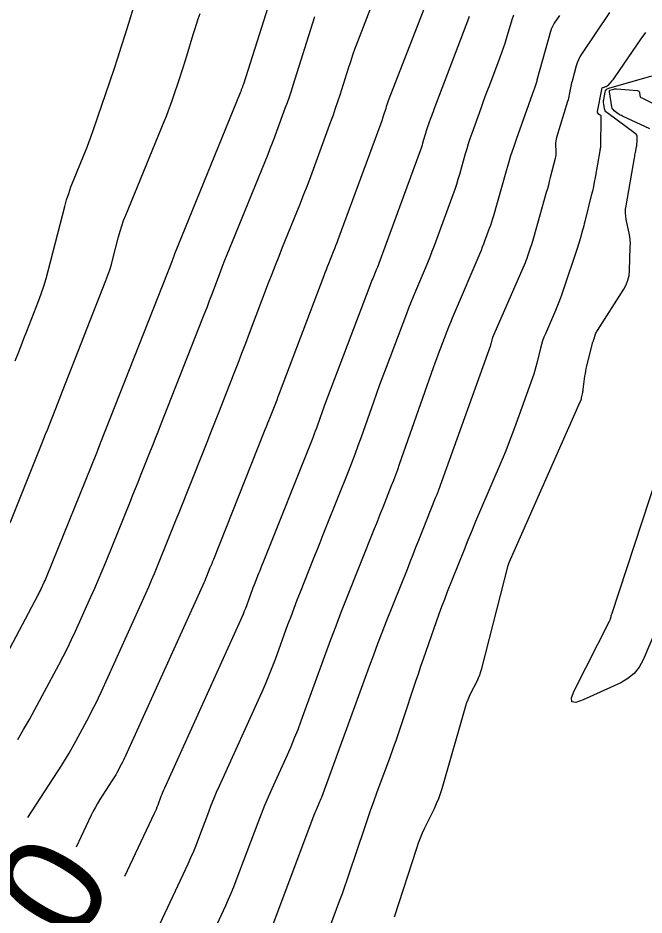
# Model space of a CAD drawing. Extents: x 658976 to 668721, y 639543 to 647196.
# Drawn here: x 662556.3 to 662592.9, y 642246.8 to 642299.2 of the extents above; entities that cross this region are included whole.
import ezdxf

# ---------------------------------------------------------------- set-up
doc = ezdxf.new("R2010")
doc.units = 0
for name, color, linetype in [('Ex_Contour Labels', 7, 'Continuous'), ('Ex_Major Contours', 7, 'Continuous'), ('Ex_Minor Contours', 7, 'Continuous')]:
    doc.layers.add(name, color=color, linetype=linetype)

msp = doc.modelspace()

# ---------------------------------------------------------------- linework, layer by layer
at = {"layer": 'Ex_Major Contours'}
for points in [[(662556.143, 642279.133), (662556.315, 642279.567), (662556.486, 642280.001), (662556.657, 642280.435), (662556.827, 642280.87), (662557.506, 642282.609), (662557.669, 642283.046), (662557.819, 642283.487), (662557.955, 642283.932), (662558.077, 642284.382), (662559.043, 642288.144), (662559.149, 642288.529), (662559.268, 642288.91), (662559.4, 642289.287), (662559.545, 642289.659), (662560.153, 642291.139), (662560.302, 642291.51), (662560.445, 642291.884), (662560.583, 642292.259), (662560.714, 642292.637), (662561.915, 642296.175), (662562.138, 642296.841), (662562.355, 642297.509), (662562.567, 642298.178), (662562.774, 642298.849), (662563.831, 642302.334)], [(662580.444, 642300.847), (662577.929, 642294.311), (662577.888, 642294.202), (662577.849, 642294.093), (662577.812, 642293.982), (662577.776, 642293.872), (662577.635, 642293.427), (662577.599, 642293.316), (662577.562, 642293.206), (662577.524, 642293.096), (662577.484, 642292.986), (662574.984, 642286.194), (662574.919, 642286.018), (662574.852, 642285.843), (662574.784, 642285.668), (662574.714, 642285.494), (662574.431, 642284.799), (662574.361, 642284.625), (662574.292, 642284.451), (662574.224, 642284.276), (662574.157, 642284.101), (662571.563, 642277.23), (662571.489, 642277.035), (662571.414, 642276.84), (662571.338, 642276.645), (662571.262, 642276.451), (662570.957, 642275.673), (662570.88, 642275.479), (662570.804, 642275.284), (662570.727, 642275.09), (662570.65, 642274.896), (662567.719, 642267.532), (662567.669, 642267.406), (662567.619, 642267.28), (662567.568, 642267.154), (662567.517, 642267.029), (662567.314, 642266.526), (662567.263, 642266.401), (662567.21, 642266.276), (662567.156, 642266.152), (662567.101, 642266.028), (662562.587, 642256.057), (662562.529, 642255.93), (662562.468, 642255.805), (662562.406, 642255.681), (662562.341, 642255.557), (662562.079, 642255.066), (662562.013, 642254.944), (662561.943, 642254.823), (662561.872, 642254.704), (662561.797, 642254.587), (662561.094, 642253.498), (662560.956, 642253.276), (662560.825, 642253.049), (662560.701, 642252.818), (662560.585, 642252.583), (662559.709, 642250.724)], [(662592.948, 642298.316), (662592.672, 642297.937), (662591.162, 642295.723), (662591.12, 642295.663), (662591.075, 642295.604), (662591.029, 642295.546), (662590.982, 642295.489), (662590.742, 642295.214), (662590.715, 642295.186), (662590.684, 642295.163), (662590.65, 642295.145), (662590.613, 642295.131), (662590.46, 642295.087), (662590.426, 642295.072), (662590.399, 642295.051), (662590.38, 642295.022), (662590.369, 642294.986), (662590.129, 642293.694), (662590.128, 642293.687), (662590.128, 642293.679), (662590.128, 642293.671), (662590.129, 642293.664), (662590.134, 642293.633), (662590.136, 642293.626), (662590.139, 642293.619), (662590.143, 642293.613), (662590.149, 642293.608), (662590.295, 642293.501), (662590.318, 642293.48), (662590.335, 642293.455), (662590.344, 642293.428), (662590.347, 642293.397), (662590.313, 642291.613), (662590.312, 642291.596), (662590.31, 642291.578), (662590.308, 642291.561), (662590.305, 642291.544), (662590.292, 642291.475), (662590.289, 642291.458), (662590.286, 642291.441), (662590.282, 642291.424), (662590.279, 642291.407), (662590.005, 642289.84), (662589.956, 642289.573), (662589.902, 642289.308), (662589.844, 642289.043), (662589.781, 642288.78), (662589.406, 642287.265), (662589.374, 642287.138), (662589.341, 642287.011), (662589.307, 642286.885), (662589.272, 642286.759), (662589.128, 642286.254), (662589.092, 642286.129), (662589.054, 642286.003), (662589.015, 642285.878), (662588.974, 642285.754), (662588.147, 642283.266), (662588.042, 642282.963), (662587.931, 642282.662), (662587.813, 642282.364), (662587.689, 642282.069), (662587.1, 642280.715), (662587.015, 642280.508), (662586.939, 642280.298), (662586.872, 642280.085), (662586.815, 642279.869), (662586.602, 642278.998), (662586.546, 642278.781), (662586.485, 642278.565), (662586.418, 642278.352), (662586.345, 642278.14), (662585.377, 642275.431), (662585.187, 642274.91), (662584.989, 642274.393), (662584.783, 642273.878), (662584.57, 642273.367), (662583.262, 642270.297), (662583.03, 642269.748), (662582.801, 642269.197), (662582.576, 642268.645), (662582.354, 642268.092), (662581.375, 642265.627), (662581.206, 642265.196), (662581.042, 642264.763), (662580.882, 642264.328), (662580.727, 642263.892), (662580.117, 642262.144), (662579.965, 642261.706), (662579.815, 642261.268), (662579.667, 642260.83), (662579.521, 642260.391), (662578.744, 642258.04), (662578.568, 642257.516), (662578.388, 642256.993), (662578.203, 642256.472), (662578.014, 642255.952), (662577.249, 642253.876), (662577.06, 642253.357), (662576.874, 642252.836), (662576.693, 642252.313), (662576.515, 642251.789), (662575.645, 642249.191), (662575.51, 642248.792), (662575.37, 642248.394), (662575.228, 642247.997), (662575.082, 642247.602), (662574.49, 642246.023)]]:
    msp.add_lwpolyline(points, dxfattribs=at)
at = {"layer": 'Ex_Minor Contours'}
for points in [[(662554.216, 642259.31), (662557.476, 642265.425), (662557.526, 642265.519), (662557.574, 642265.615), (662557.621, 642265.711), (662557.665, 642265.808), (662557.842, 642266.198), (662557.886, 642266.296), (662557.928, 642266.394), (662557.97, 642266.493), (662558.01, 642266.592), (662560.905, 642273.757), (662560.926, 642273.809), (662560.947, 642273.861), (662560.968, 642273.913), (662560.988, 642273.965), (662561.071, 642274.173), (662561.092, 642274.225), (662561.113, 642274.277), (662561.133, 642274.33), (662561.154, 642274.382), (662565.32, 642284.99), (662565.332, 642285.02), (662565.343, 642285.049), (662565.354, 642285.078), (662565.365, 642285.107), (662565.41, 642285.225), (662565.421, 642285.254), (662565.432, 642285.283), (662565.444, 642285.312), (662565.455, 642285.342), (662569.3, 642294.801), (662569.317, 642294.843), (662569.334, 642294.886), (662569.35, 642294.929), (662569.366, 642294.972), (662569.43, 642295.144), (662569.445, 642295.187), (662569.46, 642295.23), (662569.475, 642295.274), (662569.489, 642295.317), (662571.823, 642302.699)], [(662556.885, 642252.448), (662558.864, 642255.511), (662559.082, 642255.856), (662559.292, 642256.204), (662559.495, 642256.558), (662559.69, 642256.915), (662560.457, 642258.354), (662560.646, 642258.715), (662560.829, 642259.079), (662561.006, 642259.446), (662561.177, 642259.816), (662563.767, 642265.538), (662563.941, 642265.927), (662564.111, 642266.318), (662564.276, 642266.71), (662564.438, 642267.104), (662565.076, 642268.684), (662565.235, 642269.079), (662565.394, 642269.474), (662565.552, 642269.869), (662565.71, 642270.265), (662567.114, 642273.794), (662567.344, 642274.371), (662567.572, 642274.949), (662567.801, 642275.527), (662568.028, 642276.105), (662568.937, 642278.419), (662569.163, 642278.998), (662569.387, 642279.577), (662569.61, 642280.158), (662569.83, 642280.739), (662570.944, 642283.687), (662571.142, 642284.207), (662571.344, 642284.726), (662571.548, 642285.244), (662571.757, 642285.761), (662572.595, 642287.824), (662572.803, 642288.341), (662573.006, 642288.86), (662573.205, 642289.38), (662573.4, 642289.902), (662574.58, 642293.109), (662574.72, 642293.495), (662574.855, 642293.883), (662574.985, 642294.272), (662575.111, 642294.663), (662575.606, 642296.228), (662575.733, 642296.619), (662575.866, 642297.007), (662576.004, 642297.393), (662576.149, 642297.777), (662577.442, 642301.141)], [(662555.85, 642269.669), (662557.723, 642274.347), (662557.823, 642274.597), (662557.922, 642274.848), (662558.022, 642275.098), (662558.122, 642275.349), (662558.519, 642276.351), (662558.618, 642276.601), (662558.717, 642276.852), (662558.816, 642277.103), (662558.914, 642277.354), (662561.438, 642283.819), (662561.555, 642284.131), (662561.662, 642284.446), (662561.759, 642284.764), (662561.847, 642285.086), (662562.178, 642286.378), (662562.266, 642286.699), (662562.366, 642287.017), (662562.476, 642287.331), (662562.597, 642287.641), (662564.842, 642293.109), (662564.97, 642293.426), (662565.092, 642293.745), (662565.21, 642294.066), (662565.322, 642294.389), (662565.773, 642295.719), (662565.876, 642296.025), (662565.976, 642296.332), (662566.073, 642296.64), (662566.169, 642296.949), (662566.544, 642298.187), (662566.639, 642298.496), (662566.736, 642298.804), (662566.835, 642299.112), (662566.936, 642299.418)], [(662585.238, 642299.324), (662585.148, 642299.051), (662584.813, 642297.949), (662584.727, 642297.674), (662584.636, 642297.401), (662584.541, 642297.13), (662584.441, 642296.86), (662583.828, 642295.24), (662583.7, 642294.899), (662583.574, 642294.558), (662583.449, 642294.216), (662583.326, 642293.873), (662582.799, 642292.402), (662582.697, 642292.108), (662582.6, 642291.813), (662582.508, 642291.516), (662582.421, 642291.217), (662582.083, 642290.02), (662581.996, 642289.721), (662581.903, 642289.425), (662581.805, 642289.13), (662581.7, 642288.837), (662580.605, 642285.849), (662580.479, 642285.514), (662580.35, 642285.181), (662580.216, 642284.85), (662580.078, 642284.521), (662579.516, 642283.207), (662579.378, 642282.878), (662579.243, 642282.547), (662579.111, 642282.215), (662578.983, 642281.882), (662577.797, 642278.741), (662577.607, 642278.235), (662577.421, 642277.727), (662577.237, 642277.219), (662577.056, 642276.709), (662576.339, 642274.669), (662576.157, 642274.16), (662575.97, 642273.653), (662575.777, 642273.148), (662575.58, 642272.645), (662574.303, 642269.445), (662574.112, 642268.968), (662573.922, 642268.49), (662573.732, 642268.012), (662573.542, 642267.535), (662572.784, 642265.624), (662572.596, 642265.145), (662572.411, 642264.665), (662572.23, 642264.184), (662572.053, 642263.702), (662571.32, 642261.689), (662571.134, 642261.195), (662570.94, 642260.704), (662570.736, 642260.217), (662570.522, 642259.734), (662568.054, 642254.283), (662567.888, 642253.909), (662567.729, 642253.531), (662567.576, 642253.152), (662567.429, 642252.769), (662566.854, 642251.234), (662566.707, 642250.852), (662566.552, 642250.473), (662566.389, 642250.098), (662566.219, 642249.725), (662564.427, 642245.904)], [(662587.916, 642299.306), (662587.618, 642298.858), (662587.548, 642298.743), (662587.488, 642298.625), (662587.437, 642298.502), (662587.396, 642298.374), (662586.604, 642295.524), (662586.602, 642295.516), (662586.601, 642295.508), (662586.598, 642295.491), (662586.596, 642295.483), (662586.594, 642295.475), (662586.499, 642295.167), (662586.483, 642295.115), (662586.466, 642295.062), (662586.448, 642295.01), (662586.43, 642294.958), (662585.396, 642292.067), (662585.23, 642291.591), (662585.072, 642291.111), (662584.923, 642290.629), (662584.782, 642290.145), (662584.066, 642287.605), (662584.011, 642287.417), (662583.952, 642287.231), (662583.89, 642287.045), (662583.825, 642286.861), (662583.555, 642286.126), (662583.487, 642285.943), (662583.416, 642285.761), (662583.343, 642285.58), (662583.267, 642285.399), (662581.768, 642281.89), (662581.658, 642281.63), (662581.551, 642281.368), (662581.447, 642281.105), (662581.345, 642280.841), (662580.945, 642279.782), (662580.846, 642279.517), (662580.749, 642279.252), (662580.652, 642278.985), (662580.558, 642278.719), (662578.573, 642273.075), (662578.46, 642272.759), (662578.344, 642272.444), (662578.225, 642272.13), (662578.102, 642271.818), (662577.604, 642270.57), (662577.48, 642270.259), (662577.356, 642269.947), (662577.232, 642269.635), (662577.108, 642269.323), (662575.475, 642265.211), (662575.165, 642264.42), (662574.86, 642263.628), (662574.561, 642262.833), (662574.268, 642262.036), (662572.827, 642258.081), (662572.639, 642257.578), (662572.44, 642257.078), (662572.233, 642256.583), (662572.016, 642256.091), (662571.128, 642254.131), (662570.91, 642253.64), (662570.701, 642253.145), (662570.5, 642252.646), (662570.307, 642252.144), (662569.037, 642248.75), (662568.895, 642248.382), (662568.745, 642248.016), (662568.588, 642247.653), (662568.424, 642247.294), (662567.753, 642245.862)], [(662590.837, 642299.478), (662589.217, 642297.047), (662589.119, 642296.887), (662589.035, 642296.721), (662588.964, 642296.548), (662588.907, 642296.37), (662588.659, 642295.475), (662588.632, 642295.377), (662588.609, 642295.278), (662588.587, 642295.179), (662588.567, 642295.08), (662588.493, 642294.68), (662588.473, 642294.581), (662588.451, 642294.482), (662588.425, 642294.384), (662588.397, 642294.286), (662587.748, 642292.174), (662587.722, 642292.075), (662587.705, 642291.975), (662587.696, 642291.874), (662587.695, 642291.773), (662587.708, 642291.362), (662587.708, 642291.26), (662587.701, 642291.159), (662587.687, 642291.058), (662587.666, 642290.958), (662587.387, 642289.834), (662587.331, 642289.613), (662587.274, 642289.393), (662587.215, 642289.174), (662587.154, 642288.955), (662586.404, 642286.317), (662586.364, 642286.182), (662586.324, 642286.047), (662586.281, 642285.913), (662586.238, 642285.779), (662586.06, 642285.244), (662586.014, 642285.111), (662585.965, 642284.979), (662585.913, 642284.848), (662585.858, 642284.718), (662584.021, 642280.494), (662584.006, 642280.457), (662583.993, 642280.42), (662583.981, 642280.382), (662583.971, 642280.343), (662583.933, 642280.188), (662583.923, 642280.149), (662583.912, 642280.111), (662583.9, 642280.073), (662583.887, 642280.035), (662580.865, 642271.575), (662580.85, 642271.535), (662580.835, 642271.496), (662580.819, 642271.456), (662580.803, 642271.417), (662580.736, 642271.262), (662580.72, 642271.222), (662580.704, 642271.183), (662580.688, 642271.144), (662580.672, 642271.105), (662579.694, 642268.643), (662579.525, 642268.219), (662579.357, 642267.796), (662579.189, 642267.372), (662579.021, 642266.949), (662577.809, 642263.896), (662577.553, 642263.245), (662577.302, 642262.593), (662577.056, 642261.938), (662576.814, 642261.282), (662574.024, 642253.62), (662573.991, 642253.533), (662573.957, 642253.446), (662573.921, 642253.36), (662573.883, 642253.275), (662573.73, 642252.936), (662573.692, 642252.851), (662573.656, 642252.765), (662573.621, 642252.679), (662573.588, 642252.592), (662571.002, 642245.684)], [(662556.292, 642257.007), (662556.64, 642257.585), (662556.976, 642258.171), (662557.301, 642258.764), (662558.691, 642261.372), (662558.946, 642261.86), (662559.193, 642262.351), (662559.432, 642262.847), (662559.663, 642263.346), (662560.571, 642265.351), (662560.795, 642265.854), (662561.014, 642266.358), (662561.228, 642266.865), (662561.437, 642267.374), (662562.874, 642270.932), (662563.022, 642271.3), (662563.17, 642271.667), (662563.317, 642272.035), (662563.464, 642272.404), (662564.05, 642273.876), (662564.196, 642274.245), (662564.342, 642274.613), (662564.488, 642274.982), (662564.633, 642275.351), (662567.104, 642281.642), (662567.235, 642281.978), (662567.365, 642282.313), (662567.494, 642282.649), (662567.621, 642282.986), (662568.13, 642284.333), (662568.258, 642284.669), (662568.389, 642285.004), (662568.521, 642285.339), (662568.656, 642285.673), (662570.906, 642291.209), (662571.039, 642291.54), (662571.169, 642291.873), (662571.297, 642292.207), (662571.422, 642292.542), (662571.916, 642293.884), (662572.037, 642294.22), (662572.155, 642294.558), (662572.268, 642294.896), (662572.378, 642295.237), (662573.645, 642299.243)], [(662582.647, 642299.242), (662582.605, 642299.129), (662580.59, 642293.804), (662580.542, 642293.676), (662580.494, 642293.547), (662580.447, 642293.419), (662580.401, 642293.29), (662580.203, 642292.736), (662580.164, 642292.625), (662580.128, 642292.514), (662580.093, 642292.402), (662580.06, 642292.29), (662579.933, 642291.839), (662579.9, 642291.727), (662579.865, 642291.615), (662579.828, 642291.504), (662579.789, 642291.394), (662577.378, 642284.818), (662577.336, 642284.708), (662577.294, 642284.598), (662577.249, 642284.489), (662577.204, 642284.38), (662577.019, 642283.947), (662576.973, 642283.838), (662576.928, 642283.729), (662576.885, 642283.619), (662576.843, 642283.509), (662574.21, 642276.54), (662574.148, 642276.373), (662574.086, 642276.205), (662574.025, 642276.037), (662573.966, 642275.869), (662573.729, 642275.195), (662573.668, 642275.026), (662573.607, 642274.859), (662573.543, 642274.692), (662573.478, 642274.526), (662570.621, 642267.366), (662570.554, 642267.199), (662570.488, 642267.033), (662570.422, 642266.867), (662570.356, 642266.701), (662570.092, 642266.036), (662570.027, 642265.87), (662569.963, 642265.703), (662569.9, 642265.536), (662569.838, 642265.368), (662569.583, 642264.668), (662569.519, 642264.496), (662569.451, 642264.325), (662569.38, 642264.156), (662569.306, 642263.988), (662564.857, 642254.165), (662564.804, 642254.043), (662564.752, 642253.92), (662564.702, 642253.797), (662564.654, 642253.673), (662564.468, 642253.174), (662564.42, 642253.05), (662564.369, 642252.926), (662564.316, 642252.804), (662564.261, 642252.683), (662562.534, 642249)], [(662578.284, 642246.656), (662579.592, 642250.669), (662579.695, 642250.968), (662579.808, 642251.262), (662579.932, 642251.553), (662580.065, 642251.839), (662580.62, 642252.976), (662580.753, 642253.262), (662580.872, 642253.554), (662580.979, 642253.85), (662581.073, 642254.152), (662582.462, 642258.973), (662582.521, 642259.163), (662582.59, 642259.349), (662582.667, 642259.532), (662582.753, 642259.712), (662583.114, 642260.422), (662583.2, 642260.602), (662583.275, 642260.785), (662583.339, 642260.973), (662583.394, 642261.164), (662584.933, 642267.175), (662584.936, 642267.189), (662584.94, 642267.203), (662584.945, 642267.217), (662584.949, 642267.231), (662584.967, 642267.287), (662584.972, 642267.301), (662584.977, 642267.314), (662584.983, 642267.328), (662584.988, 642267.341), (662589.139, 642276.731), (662589.163, 642276.789), (662589.184, 642276.847), (662589.202, 642276.907), (662589.216, 642276.967), (662589.27, 642277.211), (662589.283, 642277.272), (662589.294, 642277.333), (662589.304, 642277.395), (662589.313, 642277.456), (662589.412, 642278.236), (662589.433, 642278.386), (662589.458, 642278.536), (662589.488, 642278.685), (662589.522, 642278.833), (662589.843, 642280.148), (662589.848, 642280.168), (662589.854, 642280.187), (662589.861, 642280.206), (662589.869, 642280.225), (662589.902, 642280.3), (662589.91, 642280.319), (662589.917, 642280.338), (662589.924, 642280.358), (662589.931, 642280.377), (662590.034, 642280.686), (662590.055, 642280.743), (662590.079, 642280.799), (662590.107, 642280.853), (662590.138, 642280.905), (662591.673, 642283.314), (662591.814, 642283.569), (662591.918, 642283.837), (662591.984, 642284.116), (662592.013, 642284.406), (662592.06, 642285.776), (662592.061, 642285.979), (662592.05, 642286.182), (662592.026, 642286.384), (662591.991, 642286.584), (662591.825, 642287.384), (662591.793, 642287.585), (662591.78, 642287.785), (662591.786, 642287.986), (662591.812, 642288.187), (662592.304, 642290.998), (662592.318, 642291.075), (662592.332, 642291.152), (662592.346, 642291.228), (662592.361, 642291.305), (662592.423, 642291.625), (662592.435, 642291.695), (662592.443, 642291.765), (662592.449, 642291.836), (662592.452, 642291.907), (662592.458, 642292.191), (662592.452, 642292.258), (662592.431, 642292.318), (662592.396, 642292.371), (662592.346, 642292.417), (662590.684, 642293.638), (662590.633, 642293.683), (662590.594, 642293.734), (662590.566, 642293.793), (662590.549, 642293.858), (662590.504, 642294.133), (662590.496, 642294.201), (662590.494, 642294.27), (662590.498, 642294.339), (662590.507, 642294.407), (662590.584, 642294.82), (662590.61, 642294.903), (662590.654, 642294.97), (662590.716, 642295.021), (662590.797, 642295.055), (662593.308, 642295.784)], [(662593.201, 642292.684), (662591.599, 642293.424), (662591.535, 642293.455), (662591.473, 642293.49), (662591.412, 642293.528), (662591.353, 642293.569), (662591.122, 642293.739), (662591.07, 642293.785), (662591.03, 642293.838), (662591.001, 642293.898), (662590.983, 642293.965), (662590.841, 642294.841), (662590.84, 642294.851), (662590.839, 642294.861), (662590.84, 642294.871), (662590.841, 642294.881), (662590.849, 642294.921), (662590.851, 642294.93), (662590.856, 642294.937), (662590.863, 642294.943), (662590.872, 642294.947), (662591.089, 642295.01), (662591.129, 642295.02), (662591.169, 642295.025), (662591.21, 642295.027), (662591.25, 642295.026), (662592.474, 642294.92), (662592.518, 642294.91), (662592.551, 642294.889), (662592.574, 642294.858), (662592.587, 642294.815), (662592.618, 642294.623), (662592.63, 642294.579), (662592.652, 642294.541), (662592.682, 642294.511), (662592.722, 642294.487), (662593.362, 642294.191)], [(662593.587, 642263.498), (662592.801, 642261.661), (662592.572, 642261.233), (662592.279, 642260.868), (662591.921, 642260.566), (662591.499, 642260.326), (662589.299, 642259.319), (662588.877, 642259.175), (662588.65, 642259.218), (662588.617, 642259.446), (662588.779, 642259.861), (662590.848, 642263.93), (662590.863, 642263.961), (662590.876, 642263.994), (662590.887, 642264.027), (662590.897, 642264.061), (662590.932, 642264.197), (662590.941, 642264.231), (662590.95, 642264.265), (662590.96, 642264.298), (662590.971, 642264.332), (662593.643, 642272.445)]]:
    msp.add_lwpolyline(points, dxfattribs=at)

# ---------------------------------------------------------------- texts
at = {"layer": 'Ex_Contour Labels'}
msp.add_text('1250', height=6, rotation=58.6061, dxfattribs=at).set_placement((662552.721, 642233.511))

doc.saveas('drawing.dxf')
